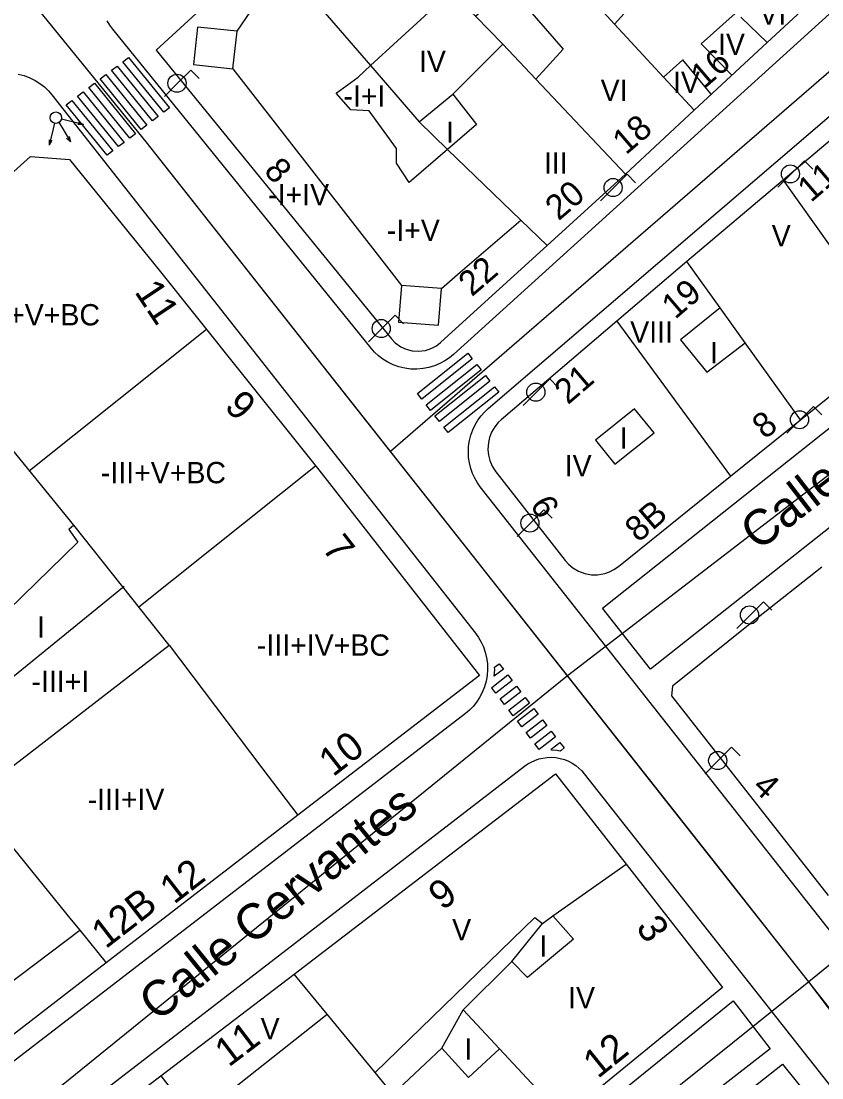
# Model space of a CAD drawing. Extents: x 282771 to 285132, y 4823109 to 4825496.
# Drawn here: x 284605.6 to 284662, y 4824470.5 to 4824544.8 of the extents above; entities that cross this region are included whole.
import ezdxf

# ---------------------------------------------------------------- set-up
doc = ezdxf.new("R2010")
doc.units = 0
for name, color, linetype in [('ACERA-BORDILLO', 7, 'Continuous'), ('ACERA-INTERIOR', 7, 'Continuous'), ('CALLE-EJE', 7, 'Continuous'), ('CALLE-TEXTO', 7, 'Continuous'), ('EDIFICIO', 7, 'Continuous'), ('FAROLA', 7, 'Continuous'), ('INTERIOR-EDIFICIO', 7, 'Continuous'), ('MEDIANERA', 7, 'Continuous'), ('NUM-LOCAL', 7, 'Continuous'), ('NUM-PORTAL', 7, 'Continuous'), ('NUM-VADO', 7, 'Continuous'), ('PASO-PEATONES', 7, 'Continuous'), ('SEMAFORO', 7, 'Continuous'), ('SENAL-VIARIA', 7, 'Continuous'), ('TXT-ALTURA-EDIFICIO', 7, 'Continuous')]:
    doc.layers.add(name, color=color, linetype=linetype)

msp = doc.modelspace()

# ---------------------------------------------------------------- linework, layer by layer
at = {"layer": 'ACERA-BORDILLO'}
for points in [[(284665.954, 4824548.52), (284636.021, 4824521.389), (284635.735, 4824521.153), (284635.418, 4824520.938), (284635.07, 4824520.749), (284634.696, 4824520.591), (284634.298, 4824520.47), (284633.883, 4824520.39), (284633.457, 4824520.355), (284633.027, 4824520.365), (284632.6, 4824520.421), (284632.185, 4824520.521), (284631.787, 4824520.664), (284631.412, 4824520.845), (284631.066, 4824521.058), (284630.752, 4824521.298), (284630.471, 4824521.56), (284630.225, 4824521.836), (284612.061, 4824544.283), (284611.854, 4824544.563)], [(284611.854, 4824544.563), (284611.666, 4824544.87)], [(284678.312, 4824460.793), (284637.916, 4824512.081), (284637.713, 4824512.367), (284637.53, 4824512.68), (284637.373, 4824513.017), (284637.245, 4824513.376), (284637.15, 4824513.753), (284637.091, 4824514.142), (284637.072, 4824514.54), (284637.092, 4824514.94), (284637.152, 4824515.336), (284637.251, 4824515.721), (284637.386, 4824516.092), (284637.554, 4824516.442), (284637.751, 4824516.768), (284637.972, 4824517.067), (284638.214, 4824517.337), (284638.47, 4824517.577), (284666.708, 4824541.757)], [(284605.391, 4824541.115), (284605.807, 4824541.009), (284606.205, 4824540.861), (284606.58, 4824540.675), (284606.925, 4824540.456), (284607.237, 4824540.211), (284607.516, 4824539.945), (284607.759, 4824539.664), (284637.573, 4824501.772), (284637.783, 4824501.478), (284637.972, 4824501.155), (284638.135, 4824500.805), (284638.265, 4824500.432), (284638.36, 4824500.04), (284638.415, 4824499.633), (284638.428, 4824499.219), (284638.398, 4824498.803), (284638.325, 4824498.393), (284638.21, 4824497.994), (284638.057, 4824497.614), (284637.869, 4824497.257), (284637.65, 4824496.927), (284637.407, 4824496.628), (284637.144, 4824496.361), (284636.868, 4824496.128), (284600.463, 4824468.13)], [(284609.48, 4824468.107), (284641.032, 4824492.418), (284641.252, 4824492.573), (284641.493, 4824492.711), (284641.754, 4824492.829), (284642.031, 4824492.924), (284642.322, 4824492.993), (284642.624, 4824493.032), (284642.931, 4824493.041), (284643.239, 4824493.018), (284643.543, 4824492.964), (284643.838, 4824492.879), (284644.12, 4824492.765), (284644.386, 4824492.626), (284644.631, 4824492.465), (284644.854, 4824492.286), (284645.053, 4824492.092), (284645.228, 4824491.888), (284669.458, 4824461.164)]]:
    msp.add_lwpolyline(points, dxfattribs=at)
at = {"layer": 'ACERA-INTERIOR'}
for points in [[(284683.452, 4824525.767), (284649.895, 4824499.255), (284646.516, 4824503.531), (284679.751, 4824529.922), (284683.452, 4824525.767)], [(284618.923, 4824446.093), (284655.706, 4824475.9), (284658.315, 4824472.528), (284620.414, 4824443.051), (284618.923, 4824446.093)]]:
    msp.add_lwpolyline(points, dxfattribs=at)
at = {"layer": 'CALLE-EJE'}
for points in [[(284670.794, 4824548.49), (284631.593, 4824514.567)], [(284631.593, 4824514.567), (284614.406, 4824536.35), (284604.97, 4824547.952)], [(284685.423, 4824530.57), (284644.052, 4824498.776)], [(284644.052, 4824498.776), (284638.118, 4824506.296), (284631.593, 4824514.567)], [(284701.853, 4824510.48), (284661.023, 4824477.241)], [(284644.052, 4824498.776), (284604.353, 4824466.63), (284615.133, 4824441.691)], [(284661.023, 4824477.241), (284644.052, 4824498.776)], [(284661.023, 4824477.241), (284621.454, 4824445.475), (284615.133, 4824441.691)], [(284677.701, 4824455.248), (284661.023, 4824477.241)]]:
    msp.add_lwpolyline(points, dxfattribs=at)
at = {"layer": 'EDIFICIO'}
for points in [[(284652.963, 4824538.57), (284658.094, 4824543.35), (284666.264, 4824550.89)], [(284622.994, 4824550.05), (284615.093, 4824542.81), (284631.653, 4824522.49), (284631.933, 4824522.2), (284632.313, 4824521.93), (284632.703, 4824521.75), (284633.123, 4824521.64), (284633.573, 4824521.61), (284634.053, 4824521.67), (284634.513, 4824521.83), (284634.823, 4824522), (284635.123, 4824522.23), (284642.613, 4824529.05), (284648.133, 4824534.08), (284652.963, 4824538.57)], [(284664.473, 4824538.08), (284659.223, 4824533.65), (284652.453, 4824527.93), (284647.533, 4824523.73), (284639.383, 4824516.78), (284639.173, 4824516.59), (284638.933, 4824516.29), (284638.713, 4824515.91), (284638.573, 4824515.54), (284638.483, 4824515.19), (284638.453, 4824514.71), (284638.493, 4824514.31), (284638.593, 4824513.92), (284638.753, 4824513.54), (284639.013, 4824513.13), (284643.883, 4824506.9), (284644.113, 4824506.64), (284644.423, 4824506.38), (284644.823, 4824506.14), (284645.263, 4824505.98), (284645.743, 4824505.89), (284646.163, 4824505.89), (284646.673, 4824505.97), (284647.013, 4824506.09), (284647.313, 4824506.25), (284647.633, 4824506.47), (284655.513, 4824512.82)], [(284547.603, 4824482.31), (284561.553, 4824494.96), (284571.113, 4824503.64), (284579.023, 4824510.81), (284587.803, 4824501.13), (284596.923, 4824510.12), (284588.463, 4824519.38), (284595.773, 4824525.92), (284606.26, 4824535.317), (284609.011, 4824535.1)], [(284609.011, 4824535.1), (284615.323, 4824527.33), (284620.983, 4824520.22), (284626.543, 4824513.26), (284637.852, 4824498.81), (284625.063, 4824488.96), (284611.593, 4824478.58), (284598.213, 4824468.27), (284598.363, 4824467.91), (284600.593, 4824462.5), (284603.053, 4824456.54), (284608.613, 4824443.061), (284599.553, 4824439.381), (284589.213, 4824435.181), (284579.403, 4824431.201), (284572.583, 4824428.431), (284569.033, 4824430.001), (284559.463, 4824453.54), (284555.933, 4824461.97), (284551.413, 4824472.82), (284547.603, 4824482.31)], [(284655.513, 4824512.82), (284660.443, 4824516.79), (284667.293, 4824522.3)], [(284661.953, 4824506.43), (284657.383, 4824502.8), (284651.443, 4824498.06), (284651.373, 4824497.37), (284662.393, 4824483.31)], [(284615.423, 4824470.63), (284624.813, 4824477.78), (284643.202, 4824491.87), (284648.172, 4824485.53), (284654.962, 4824476.85), (284643.772, 4824467.69), (284627.863, 4824454.68), (284621.173, 4824449.21), (284620.733, 4824448.92), (284620.223, 4824448.71), (284619.693, 4824448.6), (284619.233, 4824448.59), (284618.713, 4824448.68), (284618.143, 4824448.9), (284617.653, 4824449.23), (284617.363, 4824449.52), (284617.123, 4824449.83), (284616.943, 4824450.13), (284610.333, 4824463.61), (284611.003, 4824467.27), (284615.423, 4824470.63)], [(284653.722, 4824467.14), (284659.182, 4824471.45), (284667.962, 4824460.54)]]:
    msp.add_lwpolyline(points, dxfattribs=at)
at = {"layer": 'FAROLA'}
for p, q in [((284617.55, 4824541.404), (284616.61, 4824540.474)), ((284618.14, 4824540.814), (284617.55, 4824541.404)), ((284616.61, 4824540.474), (284615.68, 4824539.534)), ((284660.721, 4824535.024), (284659.781, 4824534.094)), ((284661.311, 4824534.434), (284660.721, 4824535.024)), ((284648.241, 4824534.064), (284647.301, 4824533.134)), ((284648.831, 4824533.474), (284648.241, 4824534.064)), ((284659.781, 4824534.094), (284658.851, 4824533.154)), ((284647.301, 4824533.134), (284646.371, 4824532.194)), ((284631.922, 4824524.144), (284630.982, 4824523.214)), ((284632.512, 4824523.554), (284631.922, 4824524.144)), ((284630.982, 4824523.214), (284630.052, 4824522.274)), ((284642.802, 4824519.665), (284641.862, 4824518.735)), ((284643.392, 4824519.075), (284642.802, 4824519.665)), ((284641.862, 4824518.735), (284640.932, 4824517.795)), ((284661.361, 4824517.725), (284660.421, 4824516.795)), ((284661.951, 4824517.135), (284661.361, 4824517.725)), ((284660.421, 4824516.795), (284659.491, 4824515.855)), ((284642.387, 4824510.454), (284641.447, 4824509.524)), ((284642.977, 4824509.864), (284642.387, 4824510.454)), ((284641.447, 4824509.524), (284640.517, 4824508.584)), ((284657.841, 4824503.985), (284656.901, 4824503.055)), ((284658.431, 4824503.395), (284657.841, 4824503.985)), ((284656.901, 4824503.055), (284655.971, 4824502.115)), ((284655.601, 4824493.745), (284654.661, 4824492.815)), ((284656.191, 4824493.155), (284655.601, 4824493.745)), ((284654.661, 4824492.815), (284653.731, 4824491.875))]:
    msp.add_line(p, q, dxfattribs=at)
for centre in [(284616.57, 4824540.474), (284659.741, 4824534.094), (284647.261, 4824533.134), (284630.942, 4824523.214), (284641.822, 4824518.735), (284660.381, 4824516.795), (284641.407, 4824509.524), (284656.861, 4824503.055), (284654.621, 4824492.815)]:
    msp.add_circle(centre, 0.638, dxfattribs=at)
at = {"layer": 'INTERIOR-EDIFICIO'}
for points in [[(284637.653, 4824537.58), (284635.613, 4824535.81), (284632.903, 4824533.48), (284632.023, 4824534.85), (284632.023, 4824535.88), (284630.103, 4824538.54), (284628.813, 4824538.59), (284627.773, 4824539.77), (284629.313, 4824540.91), (284630.186, 4824541.712), (284635.895, 4824546.941), (284637.574, 4824545.19), (284639.914, 4824547.27), (284642.32, 4824550.076), (284643.804, 4824548.5), (284641.204, 4824545.79), (284643.753, 4824542.88), (284641.825, 4824540.761), (284639.493, 4824543.23), (284635.983, 4824539.71), (284637.653, 4824537.58)], [(284645.752, 4824546.388), (284647.364, 4824544.64), (284649.154, 4824546.64), (284647.514, 4824548.26), (284645.752, 4824546.388)], [(284656.552, 4824522.216), (284654.797, 4824524.663), (284652.013, 4824522.41), (284653.853, 4824520.14), (284656.552, 4824522.216)], [(284646.023, 4824515.35), (284647.393, 4824513.66), (284650.143, 4824515.88), (284648.773, 4824517.57), (284646.023, 4824515.35)], [(284602.123, 4824490.218), (284616.02, 4824500.925), (284609.313, 4824509.37), (284608.963, 4824509.07), (284609.593, 4824508.19), (284601.723, 4824500.53)], [(284636.702, 4824475.27), (284639.259, 4824472.529), (284637.072, 4824470.52), (284635.202, 4824472.57), (284631.753, 4824469.35), (284630.506, 4824470.864), (284641.752, 4824481.76), (284642.292, 4824481.35), (284643.012, 4824481.89), (284644.462, 4824480.24), (284641.242, 4824477.55), (284640.132, 4824478.68), (284636.702, 4824475.27)]]:
    msp.add_lwpolyline(points, dxfattribs=at)
at = {"layer": 'MEDIANERA'}
for p, q in [((284639.493, 4824543.23), (284637.574, 4824545.19)), ((284647.364, 4824544.64), (284650.808, 4824540.906)), ((284658.094, 4824543.35), (284656.249, 4824545.123)), ((284620.503, 4824541.49), (284620.793, 4824544.13)), ((284648.133, 4824534.08), (284641.825, 4824540.761)), ((284650.808, 4824540.906), (284652.963, 4824538.57)), ((284633.603, 4824537.75), (284635.983, 4824539.71)), ((284659.223, 4824533.65), (284667.293, 4824522.3)), ((284640.761, 4824530.838), (284642.613, 4824529.05)), ((284654.797, 4824524.663), (284652.453, 4824527.93)), ((284635.173, 4824526.04), (284632.363, 4824526.25)), ((284647.533, 4824523.73), (284655.513, 4824512.82)), ((284660.443, 4824516.79), (284656.552, 4824522.216))]:
    msp.add_line(p, q, dxfattribs=at)
for points in [[(284620.793, 4824544.13), (284621.773, 4824545.55), (284624.05, 4824548.825)], [(284624.698, 4824548.074), (284630.186, 4824541.712), (284633.603, 4824537.75)], [(284655.854, 4824545.38), (284653.463, 4824543.25), (284655.613, 4824541.04)], [(284620.793, 4824544.13), (284618.013, 4824544.43), (284617.723, 4824541.78), (284620.503, 4824541.49)], [(284620.503, 4824541.49), (284621.573, 4824540.11), (284631.313, 4824527.59), (284632.363, 4824526.25)], [(284654.173, 4824539.7), (284652.173, 4824542.11), (284650.808, 4824540.906)], [(284640.761, 4824530.838), (284635.613, 4824535.809), (284633.603, 4824537.75)], [(284635.173, 4824526.04), (284636.503, 4824527.18), (284640.761, 4824530.838)], [(284632.363, 4824526.25), (284632.163, 4824523.65), (284634.973, 4824523.45), (284635.173, 4824526.04)], [(284618.656, 4824523.151), (284606.181, 4824513.199)], [(284609.313, 4824509.37), (284603.77, 4824516.148)], [(284626.327, 4824513.536), (284613.89, 4824503.614)], [(284612.843, 4824505.05), (284603.733, 4824497.64)], [(284616.02, 4824500.925), (284622.532, 4824492.308)], [(284622.532, 4824492.308), (284625.063, 4824488.96)], [(284602.621, 4824489.605), (284609.126, 4824481.611)], [(284643.012, 4824481.89), (284648.172, 4824485.53)], [(284609.126, 4824481.611), (284609.723, 4824480.878)], [(284640.132, 4824478.68), (284642.292, 4824481.35)], [(284596.167, 4824470.653), (284609.723, 4824480.878)], [(284609.723, 4824480.878), (284611.593, 4824478.58)], [(284627.134, 4824474.96), (284624.813, 4824477.78)], [(284635.202, 4824472.57), (284636.702, 4824475.27)], [(284617.796, 4824467.583), (284627.134, 4824474.96)], [(284630.506, 4824470.864), (284627.134, 4824474.96)], [(284639.259, 4824472.529), (284643.772, 4824467.69)], [(284615.423, 4824470.63), (284617.796, 4824467.583)]]:
    msp.add_lwpolyline(points, dxfattribs=at)
at = {"layer": 'PASO-PEATONES'}
for points in [[(284615.645, 4824538.429), (284612.754, 4824541.988), (284613.153, 4824542.29), (284616.043, 4824538.731)], [(284614.847, 4824537.824), (284611.957, 4824541.383), (284612.356, 4824541.685), (284615.246, 4824538.127)], [(284614.05, 4824537.22), (284611.16, 4824540.779), (284611.559, 4824541.081), (284614.449, 4824537.522)], [(284613.253, 4824536.615), (284610.363, 4824540.174), (284610.761, 4824540.476), (284613.651, 4824536.918)], [(284611.658, 4824535.406), (284608.768, 4824538.965), (284609.167, 4824539.267), (284612.057, 4824535.709)], [(284612.456, 4824536.011), (284609.565, 4824539.57), (284609.964, 4824539.872), (284612.854, 4824536.313)], [(284633.483, 4824518.631), (284637.04, 4824521.47), (284637.351, 4824521.079), (284633.793, 4824518.24)], [(284634.104, 4824517.848), (284637.661, 4824520.687), (284637.972, 4824520.296), (284634.415, 4824517.457)], [(284634.726, 4824517.065), (284638.283, 4824519.904), (284638.594, 4824519.513), (284635.037, 4824516.674)], [(284635.348, 4824516.282), (284638.905, 4824519.121), (284639.216, 4824518.729), (284635.659, 4824515.89)], [(284638.929, 4824499.209), (284638.923, 4824499.388), (284639.233, 4824499.629), (284639.539, 4824499.233), (284638.895, 4824498.741)], [(284638.712, 4824497.928), (284638.723, 4824497.966), (284639.845, 4824498.838), (284640.151, 4824498.443), (284639.003, 4824497.551), (284638.748, 4824497.881)], [(284639.309, 4824497.156), (284640.457, 4824498.047), (284640.764, 4824497.652), (284639.615, 4824496.76)], [(284639.922, 4824496.365), (284641.07, 4824497.257), (284641.376, 4824496.861), (284640.228, 4824495.97)], [(284640.534, 4824495.574), (284641.682, 4824496.466), (284641.988, 4824496.071), (284640.84, 4824495.179)], [(284641.146, 4824494.784), (284642.294, 4824495.675), (284642.6, 4824495.28), (284641.452, 4824494.388)], [(284641.758, 4824493.993), (284642.906, 4824494.885), (284643.213, 4824494.489), (284642.065, 4824493.598)], [(284643.825, 4824493.699), (284643.6, 4824493.524), (284643.534, 4824493.473), (284643.302, 4824493.515), (284642.942, 4824493.541), (284642.891, 4824493.607), (284643.519, 4824494.094)]]:
    msp.add_lwpolyline(points, close=True, dxfattribs=at)
at = {"layer": 'SEMAFORO'}
for p, q in [((284608.249, 4824537.711), (284608.455, 4824537.373)), ((284608.82, 4824537.861), (284608.431, 4824537.955)), ((284609.986, 4824537.578), (284608.82, 4824537.861)), ((284609.641, 4824537.765), (284609.986, 4824537.578)), ((284607.854, 4824537.272), (284607.571, 4824536.106)), ((284607.948, 4824537.661), (284607.854, 4824537.272)), ((284608.455, 4824537.373), (284609.08, 4824536.347)), ((284609.986, 4824537.578), (284609.593, 4824537.57)), ((284607.563, 4824536.499), (284607.571, 4824536.106)), ((284607.758, 4824536.452), (284607.571, 4824536.106)), ((284608.785, 4824536.614), (284609.08, 4824536.347)), ((284608.978, 4824536.732), (284609.08, 4824536.347))]:
    msp.add_line(p, q, dxfattribs=at)
msp.add_circle((284608.043, 4824538.05), 0.4, dxfattribs=at)
at = {"layer": 'SENAL-VIARIA'}
msp.add_lwpolyline([(284671.971, 4824463.326), (284654.291, 4824485.799), (284614.406, 4824536.349)], dxfattribs=at)

# ---------------------------------------------------------------- texts
at = {"layer": 'CALLE-TEXTO'}
for rotation, p in [(37.54289, (284657.466, 4824507.508)), (38.998, (284615.199, 4824474.377))]:
    msp.add_text('Calle Cervantes', height=2.5, rotation=rotation, dxfattribs=at).set_placement(p)
at = {"layer": 'NUM-LOCAL'}
for s, height, rotation, p in [('20', 1.75, 40.62037, (284643.428, 4824530.75)), ('19', 1.75, 40.62037, (284651.627, 4824523.815)), ('21', 1.75, 40.62037, (284644.078, 4824517.809)), ('6', 1.75, 298.62946, (284641.39, 4824510.856)), ('3', 2, 302.31029, (284648.824, 4824481.106))]:
    msp.add_text(s, height=height, rotation=rotation, dxfattribs=at).set_placement(p)
at = {"layer": 'NUM-PORTAL'}
for s, height, rotation, p in [('16', 1.75, 40.62037, (284653.671, 4824540.041)), ('18', 1.75, 40.62037, (284648.163, 4824535.387)), ('8', 1.75, 312.68969, (284622.616, 4824534.241)), ('11', 1.75, 40.62037, (284661.184, 4824532.039)), ('22', 1.75, 40.62037, (284637.318, 4824525.409)), ('11', 2, 303.64219, (284613.537, 4824525.799)), ('9', 2, 314.98877, (284619.828, 4824517.646)), ('8', 1.75, 38.65041, (284657.941, 4824515.375)), ('8B', 1.75, 40.62037, (284649.04, 4824508.107)), ('7', 2, 307.97004, (284626.717, 4824507.725)), ('4', 1.75, 317.00978, (284656.984, 4824490.859)), ('12', 2, 37.74004, (284616.361, 4824482.657)), ('9', 2, 37.26004, (284635.25, 4824482.215)), ('11', 2, 37.26004, (284620.208, 4824471.195)), ('12', 2, 38.97004, (284646.185, 4824470.384))]:
    msp.add_text(s, height=height, rotation=rotation, dxfattribs=at).set_placement(p)
at = {"layer": 'NUM-VADO'}
for s, rotation, p in [('10', 37.87502, (284627.553, 4824491.623)), ('12B', 37.74684, (284611.549, 4824479.521))]:
    msp.add_text(s, height=2, rotation=rotation, dxfattribs=at).set_placement(p)
at = {"layer": 'TXT-ALTURA-EDIFICIO'}
for s, rotation, p in [('VI', 0.00061, (284657.544, 4824544.59)), ('IV', 0.00061, (284654.644, 4824542.47)), ('IV', 0.00061, (284633.594, 4824541.26)), ('VI', 0.00061, (284646.384, 4824539.23)), ('IV', 0.00061, (284651.474, 4824539.79)), ('-I+I', 0.00061, (284628.28, 4824538.83)), ('I', 0.00061, (284635.492, 4824536.28)), ('III', 0.00061, (284642.392, 4824534.12)), ('-I+IV', 0.00061, (284622.982, 4824531.89)), ('-I+V', 0.00061, (284631.332, 4824529.38)), ('V', 0.00061, (284658.425, 4824528.99)), ('-III+V+BC', 0.00004, (284602.344, 4824523.432)), ('VIII', 0.00061, (284648.463, 4824522.213)), ('I', 0.00061, (284654.082, 4824520.77)), ('I', 0.00061, (284647.732, 4824514.77)), ('IV', 0.00061, (284643.854, 4824512.81)), ('-III+V+BC', 0.00004, (284611.212, 4824512.326)), ('I', 0.00004, (284606.722, 4824501.47)), ('-III+IV+BC', 0.00004, (284622.192, 4824500.187)), ('-III+I', 0.00004, (284606.33, 4824497.635)), ('-III+IV', 0.00004, (284610.28, 4824489.335)), ('V', 0.00004, (284635.934, 4824480.16)), ('I', 0.00004, (284642.071, 4824479.01)), ('IV', 0.00004, (284644.093, 4824475.38)), ('V', 0.00004, (284622.454, 4824473.2)), ('I', 0.00004, (284636.801, 4824471.76))]:
    msp.add_text(s, height=1.5, rotation=rotation, dxfattribs=at).set_placement(p)

doc.saveas('drawing.dxf')
